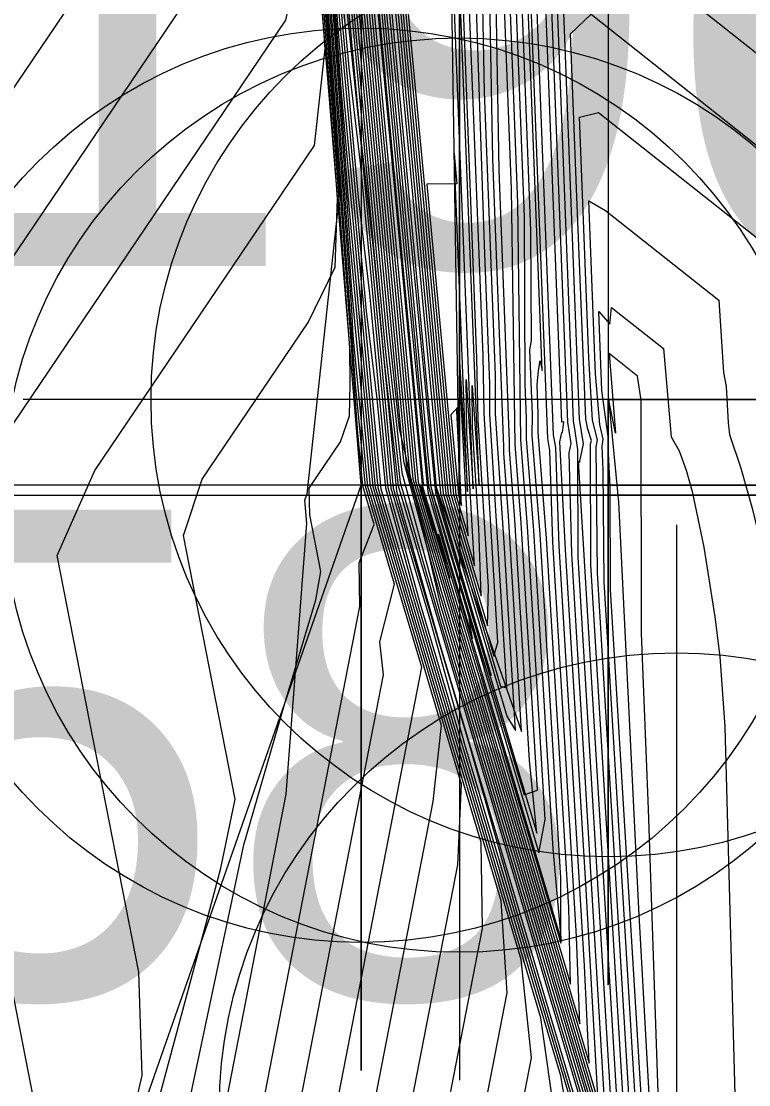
# Model space of a CAD drawing. Extents: x 2356077 to 2359823, y 225951 to 227822.
# Drawn here: x 2357570.59 to 2357574.31, y 226692.32 to 226697.77 of the extents above; entities that cross this region are included whole.
import ezdxf

# ---------------------------------------------------------------- set-up
doc = ezdxf.new("R2010")
doc.units = 0
for name, color, linetype in [('DTM Contours Major', 7, 'Continuous'), ('DTM Contours Minor', 7, 'Continuous'), ('Exist DTM Breakline Cogo Point CELL', 7, 'Continuous'), ('Exist DTM Breakline Underwater', 7, 'Continuous'), ('Exist DTM Breakline Underwater Cogo Point CELL', 7, 'Continuous'), ('Exist DTM Drainline', 7, 'Continuous'), ('Exist DTM Regular Point Underwater Cogo Elevation', 7, 'Continuous'), ('Exist DTM Regular Point Underwater Cogo Number', 7, 'Continuous'), ('Exist Structure Major Bridge WW', 7, 'Continuous'), ('Exist Structure Major Bridge WW Cogo Point CELL', 7, 'Continuous')]:
    doc.layers.add(name, color=color, linetype=linetype)

msp = doc.modelspace()

# ---------------------------------------------------------------- linework, layer by layer
at = {"layer": 'DTM Contours Major'}
for points in [[(2357569.6952, 226687.5092), (2357569.7956, 226688.1554), (2357569.9046, 226689.0551), (2357569.7217, 226690.1676), (2357568.8358, 226694.6905), (2357569.2991, 226695.5853), (2357571.6228, 226699.0235), (2357571.9559, 226699.9287), (2357571.7993, 226702.1208), (2357571.6412, 226704.3133), (2357572.0094, 226704.7473), (2357572.1879, 226704.9813), (2357574.3625, 226708.7397), (2357585.2277, 226727.2505)], [(2357570.3364, 226686.5182), (2357571.4498, 226692.2452), (2357571.7272, 226693.5508), (2357571.9345, 226694.2691), (2357571.995, 226694.4706), (2357572.0964, 226694.8072), (2357572.121, 226694.9519), (2357572.0643, 226695.2416), (2357572.0621, 226695.3785), (2357572.223, 226695.6166), (2357572.269, 226695.7502), (2357572.2724, 226695.9142), (2357572.2702, 226696.0987), (2357571.9832, 226700.0775), (2357571.6756, 226704.294), (2357571.7525, 226704.4001), (2357572.3944, 226705.1547), (2357572.4375, 226705.2158), (2357572.4881, 226705.2762), (2357574.4156, 226708.5552), (2357583.6863, 226724.3529)], [(2357571.5297, 226687.7685), (2357572.6968, 226693.772), (2357572.7403, 226694.1618), (2357572.3759, 226695.3869), (2357572.2808, 226696.396), (2357571.8946, 226701.6785), (2357571.8062, 226702.9826), (2357571.7106, 226704.2932), (2357571.8251, 226704.4416), (2357572.4201, 226705.1356), (2357572.627, 226705.3821), (2357572.6149, 226705.3773), (2357572.8917, 226705.7079), (2357573.0229, 226705.907), (2357582.3731, 226721.8401)], [(2357571.8894, 226685.1522), (2357572.7692, 226689.2565), (2357573.3265, 226692.1228), (2357573.2494, 226692.6641), (2357572.6031, 226694.8367), (2357572.4542, 226695.3782), (2357572.4105, 226695.8379), (2357572.3559, 226696.2871), (2357572.1962, 226698.0228), (2357571.9689, 226701.1383), (2357571.9491, 226701.4974), (2357571.7455, 226704.2925), (2357571.8976, 226704.4831), (2357572.6796, 226705.395), (2357572.8174, 226705.5687), (2357573.3009, 226706.1462), (2357573.4482, 226706.3568), (2357581.0691, 226719.3431)], [(2357572.0534, 226702.2816), (2357572.5702, 226696.7698), (2357572.7091, 226695.3556), (2357573.2283, 226693.6103), (2357573.1909, 226693.9819), (2357573.1164, 226695.2177), (2357573.0879, 226695.5761), (2357573.0893, 226695.618), (2357573.0363, 226697.01), (2357573.0123, 226698.3688), (2357572.8419, 226702.7913)], [(2357571.9893, 226702.3393), (2357572.6436, 226695.3622), (2357572.6333, 226695.3899), (2357572.955, 226694.3357), (2357573.401, 226692.8365), (2357573.3925, 226693.2297), (2357573.2784, 226695.123), (2357573.2349, 226695.6662), (2357573.2358, 226695.7623), (2357573.2297, 226695.9085), (2357573.2365, 226695.983), (2357573.2461, 226696.0318), (2357573.2557, 226695.9815), (2357573.0746, 226700.6787), (2357573.1591, 226701.3997), (2357576.7156, 226698.5812)], [(2357571.9801, 226701.9416), (2357572.0584, 226700.8684), (2357572.5608, 226695.4861), (2357572.7349, 226694.8622), (2357573.6322, 226691.8473), (2357573.4406, 226695.025), (2357573.4383, 226695.5759), (2357573.4236, 226695.683), (2357573.4169, 226695.7225), (2357573.3077, 226698.5555), (2357573.3973, 226698.843), (2357575.3782, 226697.2707), (2357575.3881, 226697.2073), (2357575.3045, 226697.1001), (2357575.3909, 226697.1575), (2357575.3847, 226695.9938), (2357575.3993, 226695.5876), (2357575.5691, 226695.1425), (2357575.6579, 226694.4031), (2357575.6644, 226693.6334), (2357576.15, 226693.5565), (2357576.3443, 226693.4328)], [(2357571.9529, 226701.8365), (2357572.1275, 226699.4435), (2357572.4453, 226696.0256), (2357572.5173, 226695.3903), (2357573.6269, 226691.6499)], [(2357572.7746, 226695.3489), (2357572.9758, 226694.6725), (2357572.981, 226694.8712), (2357572.9272, 226695.7287), (2357572.9216, 226696.0455), (2357572.8198, 226698.6859), (2357572.7655, 226700.2154), (2357572.7509, 226700.9173), (2357572.7451, 226701.0009), (2357572.7459, 226700.6117), (2357572.2927, 226700.488), (2357572.7746, 226695.3489)], [(2357573.8431, 226690.9412), (2357573.6068, 226694.8598), (2357573.605, 226695.3877), (2357573.5941, 226695.5913), (2357573.5964, 226695.6323), (2357573.5622, 226695.8795), (2357573.5466, 226696.285), (2357573.6028, 226696.2199), (2357573.6112, 226696.3056), (2357573.8771, 226696.0949), (2357573.9178, 226695.6418), (2357573.9581, 226695.5698), (2357573.9943, 226695.4718), (2357574.0254, 226695.3613), (2357574.0851, 226695.0773), (2357574.141, 226694.7192), (2357574.1672, 226694.5162), (2357574.193, 226694.1557), (2357574.2575, 226691.7654)]]:
    msp.add_lwpolyline(points, dxfattribs=at)
at = {"layer": 'DTM Contours Minor'}
for points in [[(2357569.6505, 226686.5934), (2357569.9436, 226687.9567), (2357570.0895, 226688.6582), (2357570.2234, 226689.3781), (2357570.3472, 226690.1739), (2357570.2091, 226691.086), (2357569.4814, 226694.8009), (2357569.8517, 226695.5439), (2357571.773, 226698.3868), (2357572.0187, 226699.1627), (2357571.8343, 226701.7363), (2357571.647, 226704.3114), (2357572.0342, 226704.7676), (2357572.2226, 226704.9976), (2357572.2691, 226705.0648), (2357574.3652, 226708.6893), (2357584.7169, 226726.3291)], [(2357569.5839, 226685.5807), (2357570.0991, 226688.2307), (2357570.4769, 226689.8187), (2357570.6511, 226690.6009), (2357570.7882, 226691.2858), (2357570.696, 226692.007), (2357570.1237, 226694.9285), (2357570.4131, 226695.5156), (2357571.9422, 226697.7782), (2357572.0816, 226698.3967), (2357571.8698, 226701.3459), (2357571.6538, 226704.3062), (2357572.2536, 226705.0167), (2357572.1673, 226704.9233), (2357572.1987, 226704.9608), (2357573.1649, 226706.5397), (2357572.6908, 226705.7811), (2357584.4622, 226725.8401)], [(2357569.8169, 226685.8014), (2357570.6617, 226690.1467), (2357571.0789, 226691.8236), (2357571.2051, 226692.3678), (2357571.1888, 226692.8977), (2357570.7705, 226695.033), (2357570.9631, 226695.4704), (2357572.0889, 226697.1361), (2357572.1444, 226697.6307), (2357571.9053, 226700.955), (2357571.661, 226704.3032), (2357571.7897, 226704.4607), (2357572.1939, 226704.9354), (2357572.2755, 226705.0425), (2357572.3227, 226705.0988), (2357584.2043, 226725.3457)], [(2357570.0699, 226686.1254), (2357571.0444, 226691.1376), (2357571.2916, 226692.2442), (2357571.5067, 226693.0463), (2357571.6083, 226693.4307), (2357571.6824, 226693.7847), (2357571.4174, 226695.1371), (2357571.5128, 226695.4247), (2357572.0558, 226696.2282), (2357572.1955, 226696.5122), (2357572.2073, 226696.8647), (2357571.9416, 226700.5529), (2357571.6683, 226704.2994), (2357571.7383, 226704.3921), (2357572.1014, 226704.8197), (2357572.4531, 226705.2397), (2357574.3868, 226708.5612), (2357583.9425, 226724.8444)], [(2357570.5365, 226686.5703), (2357571.9441, 226693.8105), (2357572.0494, 226695.1985), (2357572.0395, 226695.3167), (2357572.0519, 226695.3499), (2357572.2172, 226696.8782), (2357571.8931, 226701.3189), (2357571.7971, 226702.7257), (2357571.6825, 226704.2948), (2357571.7671, 226704.4085), (2357572.3319, 226705.0699), (2357572.366, 226705.1203), (2357572.5644, 226705.3573), (2357572.6891, 226705.5582), (2357583.4215, 226723.8467)], [(2357570.6981, 226686.425), (2357572.3212, 226694.7722), (2357572.3177, 226694.9964), (2357572.3953, 226695.1934), (2357572.3365, 226695.3911), (2357572.3118, 226695.6628), (2357571.8943, 226701.3965), (2357571.7953, 226702.8443), (2357571.6894, 226704.2962), (2357571.7817, 226704.4169), (2357572.3913, 226705.1308), (2357572.4285, 226705.1849), (2357572.6463, 226705.445), (2357572.7723, 226705.6451), (2357583.1581, 226723.3429)], [(2357570.9375, 226686.6869), (2357572.4431, 226694.4218), (2357572.4247, 226694.5904), (2357572.4991, 226694.8871), (2357572.3496, 226695.3898), (2357572.2996, 226695.912), (2357571.8941, 226701.4939), (2357571.7991, 226702.8889), (2357571.6965, 226704.2949), (2357571.7961, 226704.4251), (2357572.4537, 226705.1953), (2357572.4906, 226705.249), (2357572.7281, 226705.5326), (2357572.8554, 226705.7315), (2357582.8962, 226722.8415)], [(2357571.1782, 226686.9545), (2357571.4943, 226688.5643), (2357572.6383, 226694.4619), (2357572.3627, 226695.3884), (2357572.2874, 226696.1616), (2357572.2804, 226696.2953), (2357571.8943, 226701.5876), (2357571.8027, 226702.935), (2357571.7035, 226704.2939), (2357571.8106, 226704.4334), (2357572.5255, 226705.2709), (2357572.5527, 226705.3131), (2357572.8099, 226705.6202), (2357572.9389, 226705.8189), (2357582.6345, 226722.3407)], [(2357571.6604, 226687.4937), (2357571.7771, 226688.0638), (2357572.8239, 226693.4478), (2357572.8422, 226693.8619), (2357572.389, 226695.3854), (2357572.2711, 226696.637), (2357571.8953, 226701.7655), (2357571.8096, 226703.0315), (2357571.7176, 226704.2927), (2357571.8395, 226704.4499), (2357572.4719, 226705.1873), (2357572.9247, 226705.7296), (2357572.6773, 226705.4418), (2357572.9735, 226705.7955), (2357573.1074, 226705.9959), (2357582.1118, 226721.3399)], [(2357571.9015, 226687.7634), (2357572.0247, 226688.3593), (2357572.9504, 226693.121), (2357572.9441, 226693.5622), (2357572.4023, 226695.3836), (2357572.2616, 226696.8771), (2357572.0652, 226699.5314), (2357571.8964, 226701.8453), (2357571.8129, 226703.0812), (2357571.7246, 226704.2924), (2357571.854, 226704.4582), (2357572.5172, 226705.2357), (2357573.1583, 226706.0012), (2357574.6209, 226708.5201), (2357581.8508, 226720.8401)], [(2357571.4736, 226684.9218), (2357572.1426, 226688.0331), (2357572.2723, 226688.6556), (2357573.0763, 226692.7911), (2357573.046, 226693.2626), (2357572.4157, 226695.3813), (2357572.2522, 226697.1163), (2357572.2241, 226697.4489), (2357571.8989, 226701.9062), (2357571.8163, 226703.1314), (2357571.7316, 226704.2923), (2357571.8685, 226704.4665), (2357572.5756, 226705.291), (2357572.8026, 226705.5713), (2357573.1372, 226705.9709), (2357573.2773, 226706.1755), (2357581.5899, 226720.3406)], [(2357571.6814, 226685.0367), (2357572.3839, 226688.3035), (2357572.5204, 226688.954), (2357573.2017, 226692.4584), (2357573.1477, 226692.9632), (2357572.4304, 226695.3744), (2357572.2428, 226697.3546), (2357572.2102, 226697.7361), (2357571.9081, 226701.8769), (2357571.8196, 226703.1818), (2357571.7385, 226704.2924), (2357571.883, 226704.4748), (2357572.6276, 226705.343), (2357572.8655, 226705.6363), (2357573.2191, 226706.0586), (2357573.3627, 226706.266), (2357581.3294, 226719.8416)], [(2357572.0974, 226685.2682), (2357573.0195, 226689.566), (2357573.4507, 226691.7843), (2357573.351, 226692.3654), (2357572.6299, 226694.7893), (2357572.4664, 226695.3802), (2357572.3729, 226696.3772), (2357572.3141, 226696.8708), (2357572.1823, 226698.3092), (2357571.9658, 226701.2765), (2357571.9072, 226702.1715), (2357571.7525, 226704.2927), (2357571.9121, 226704.4915), (2357572.7316, 226705.4472), (2357572.8691, 226705.6205), (2357573.3828, 226706.2339), (2357573.5339, 226706.4478), (2357580.8092, 226718.8451)], [(2357580.5496, 226718.3478), (2357573.6198, 226706.5391), (2357573.4646, 226706.3216), (2357572.9231, 226705.6749), (2357572.7839, 226705.4995), (2357571.9266, 226704.4998), (2357571.7594, 226704.293), (2357571.9024, 226702.3327), (2357571.9631, 226701.4092), (2357572.1684, 226698.5952), (2357572.2647, 226697.5364), (2357572.3245, 226697.0315), (2357572.4794, 226695.3797), (2357572.6744, 226694.7237), (2357572.8579, 226694.0658), (2357573.4525, 226692.0669), (2357573.5742, 226691.4418), (2357573.2718, 226689.8865), (2357572.3056, 226685.3848)], [(2357580.2904, 226717.8512), (2357573.7057, 226706.6305), (2357573.5465, 226706.4093), (2357572.9783, 226705.7308), (2357572.8366, 226705.5523), (2357571.9411, 226704.5081), (2357571.7664, 226704.2934), (2357571.9005, 226702.4543), (2357571.9623, 226701.516), (2357572.1546, 226698.8806), (2357572.206, 226698.3011), (2357572.328, 226697.1322), (2357572.4925, 226695.3786), (2357572.88, 226694.0722), (2357573.1217, 226693.2216), (2357573.5541, 226691.7681), (2357573.6962, 226691.092), (2357573.5277, 226690.2251), (2357572.5141, 226685.5027)], [(2357580.0317, 226717.3554), (2357573.7923, 226706.7231), (2357573.6284, 226706.4971), (2357573.0349, 226705.7882), (2357572.8915, 226705.6078), (2357571.9557, 226704.5166), (2357571.7733, 226704.2945), (2357571.9739, 226701.5447), (2357572.0177, 226700.8525), (2357572.1408, 226699.1648), (2357572.3167, 226697.2591), (2357572.3902, 226696.6083), (2357572.5093, 226695.3639), (2357572.7273, 226694.59), (2357573.658, 226691.4617), (2357573.8069, 226690.6834), (2357573.2659, 226688.1494), (2357572.723, 226685.6229)], [(2357572.7353, 226695.3529), (2357573.0754, 226694.2097), (2357573.1191, 226694.1358), (2357573.0626, 226695.0733), (2357573.0162, 226695.7612), (2357573.017, 226695.9583), (2357572.9597, 226697.4107), (2357572.9312, 226698.9042), (2357572.7435, 226703.7741), (2357572.6854, 226704.9049), (2357572.6672, 226704.9343), (2357572.6501, 226704.8989), (2357572.6348, 226704.8019), (2357572.6218, 226704.6463), (2357572.6118, 226704.4353), (2357571.9209, 226704.0381), (2357572.7353, 226695.3529)], [(2357572.7484, 226695.3516), (2357573.0422, 226694.364), (2357573.0746, 226694.3546), (2357572.9875, 226695.7599), (2357572.988, 226695.9132), (2357572.9596, 226696.6273), (2357572.863, 226699.5118), (2357572.8742, 226699.5974), (2357572.7487, 226702.8544), (2357572.7053, 226703.6036), (2357572.6934, 226703.6146), (2357572.6826, 226703.572), (2357572.6734, 226703.4782), (2357572.6613, 226703.147), (2357572.0448, 226702.8547), (2357572.7484, 226695.3516)], [(2357572.0459, 226702.5), (2357572.713, 226695.3859), (2357572.7087, 226695.3822), (2357572.9946, 226694.4181), (2357572.7127, 226695.3845), (2357573.1506, 226694.1317), (2357573.0839, 226695.2375), (2357573.0587, 226695.5577), (2357573.0601, 226695.5916), (2357573.0032, 226697.0677), (2357572.9764, 226698.5163), (2357572.7952, 226703.2162)], [(2357571.9837, 226702.7473), (2357572.6738, 226695.3888), (2357572.7748, 226695.0289), (2357572.8997, 226694.6089), (2357572.8818, 226694.7101), (2357573.2392, 226693.5087), (2357573.2715, 226693.6808), (2357573.181, 226695.182), (2357573.1474, 226695.626), (2357573.1317, 226696.8418), (2357572.9349, 226701.9491)], [(2357571.977, 226702.6803), (2357572.5446, 226696.6281), (2357572.6698, 226695.3595), (2357573.3556, 226693.0542), (2357573.3119, 226693.5304), (2357573.2135, 226695.1624), (2357573.1755, 226695.6321), (2357573.1762, 226695.7379), (2357573.1688, 226695.9117), (2357573.1647, 226696.7704), (2357572.9814, 226701.5259)], [(2357571.9839, 226702.4693), (2357572.6466, 226695.4017), (2357572.6517, 226695.3945), (2357572.643, 226695.3872), (2357572.7825, 226694.9173), (2357572.7249, 226695.1424), (2357573.3512, 226693.0468), (2357573.3522, 226693.38), (2357573.2459, 226695.1427), (2357573.2051, 226695.6499), (2357573.2059, 226695.757), (2357573.1924, 226696.0876), (2357573.2015, 226696.136), (2357573.1977, 226696.6992), (2357573.028, 226701.1024), (2357573.1073, 226701.9143), (2357576.9651, 226698.8571)], [(2357572.0603, 226702.069), (2357572.6848, 226695.3863), (2357572.958, 226694.4558), (2357572.6923, 226695.362), (2357573.163, 226693.8075), (2357573.2312, 226693.8312), (2357573.1486, 226695.2011), (2357573.1178, 226695.6036), (2357573.0987, 226696.9141), (2357572.8883, 226702.3721)], [(2357572.7615, 226695.3503), (2357573.009, 226694.5183), (2357573.0293, 226694.5883), (2357572.9586, 226695.7636), (2357572.9536, 226696.0593), (2357572.8513, 226698.6523), (2357572.7982, 226700.7841), (2357572.7469, 226702.0911), (2357572.7252, 226702.3022), (2357572.7188, 226702.2949), (2357572.7095, 226702.1535), (2357572.7066, 226701.8555), (2357572.1688, 226701.6713), (2357572.7615, 226695.3503)], [(2357571.9507, 226701.9619), (2357572.1136, 226699.7296), (2357572.452, 226696.0933), (2357572.5287, 226695.4081), (2357572.7331, 226694.697), (2357573.5914, 226691.812)], [(2357572.0053, 226701.9785), (2357572.6198, 226695.4105), (2357572.697, 226695.1603), (2357572.6306, 226695.3728), (2357573.4491, 226692.632), (2357573.4328, 226693.0797), (2357573.3108, 226695.1032), (2357573.2961, 226695.572), (2357573.2848, 226695.634), (2357573.0693, 226701.2246), (2357573.7927, 226700.424), (2357576.4552, 226698.314)], [(2357572.0181, 226701.7079), (2357572.6062, 226695.4169), (2357573.4962, 226692.4312), (2357573.4731, 226692.93), (2357573.3433, 226695.0836), (2357573.3263, 226695.587), (2357573.3143, 226695.6529), (2357573.1193, 226700.7113), (2357573.7832, 226699.9579), (2357576.1881, 226698.0521), (2357576.1654, 226697.9895), (2357576.1504, 226697.9624), (2357576.2657, 226697.9896), (2357576.2734, 226697.5403), (2357576.2715, 226697.179), (2357576.3803, 226696.9639)], [(2357572.0313, 226701.431), (2357572.5924, 226695.4262), (2357573.5424, 226692.2329), (2357573.479, 226693.3509), (2357573.3757, 226695.064), (2357573.3473, 226695.6165), (2357573.3574, 226695.6645), (2357573.3609, 226695.6652), (2357573.3666, 226695.7188), (2357573.3566, 226695.7181), (2357573.2144, 226699.4063), (2357573.3085, 226699.8606), (2357575.9165, 226697.7938), (2357575.8831, 226697.7392), (2357575.8543, 226697.7021), (2357575.9713, 226697.7407), (2357575.9773, 226697.7025), (2357575.9759, 226696.7856), (2357576.0577, 226696.5197), (2357576.2464, 226696.1756), (2357576.2502, 226695.3877), (2357576.2717, 226694.8065), (2357577.0092, 226694.6897)], [(2357572.0448, 226701.1507), (2357572.5778, 226695.4429), (2357573.5882, 226692.0365), (2357573.4081, 226695.0446), (2357573.3938, 226695.5596), (2357573.4039, 226695.6078), (2357573.3869, 226695.7173), (2357573.2611, 226698.9814), (2357573.3547, 226699.3503), (2357575.6418, 226697.5379), (2357575.5538, 226697.4414), (2357575.6765, 226697.4945), (2357575.6858, 226697.4323), (2357575.6803, 226696.3914), (2357575.7302, 226696.0645), (2357575.9083, 226695.6734), (2357575.9541, 226694.8998), (2357575.9635, 226694.2207), (2357576.5713, 226694.1244)], [(2357572.0721, 226700.5846), (2357572.5449, 226695.5175), (2357572.7292, 226694.8384), (2357573.6747, 226691.6604), (2357573.4421, 226695.5177), (2357573.4479, 226695.5097), (2357573.4673, 226695.6061), (2357573.4476, 226695.7327), (2357573.3544, 226698.13)], [(2357572.0858, 226700.3007), (2357572.4681, 226696.1979), (2357572.5227, 226695.6826), (2357572.7326, 226694.7843), (2357573.7167, 226691.4824), (2357573.5053, 226694.9879), (2357573.503, 226695.6055), (2357573.5088, 226695.6235), (2357573.4898, 226695.6816), (2357573.4805, 226695.7329), (2357573.4315, 226696.9152), (2357573.4009, 226697.7088), (2357573.5069, 226697.809), (2357574.6197, 226696.9272)], [(2357572.0997, 226700.0152), (2357572.4599, 226696.1472), (2357572.5368, 226695.4594), (2357572.7336, 226694.7381), (2357573.7589, 226691.301), (2357573.5392, 226694.9443), (2357573.5325, 226695.5916), (2357573.5398, 226695.6276), (2357573.5144, 226695.7278), (2357573.4952, 226696.047), (2357573.4476, 226697.281), (2357573.5447, 226697.3055), (2357574.3872, 226696.6378)], [(2357572.7877, 226695.3476), (2357572.9427, 226694.8268), (2357572.9314, 226695.1744), (2357572.8985, 226695.6903), (2357572.8974, 226695.9053), (2357572.9334, 226695.3904), (2357572.765, 226699.6995), (2357572.7773, 226699.373), (2357572.4167, 226699.3046), (2357572.7877, 226695.3476)], [(2357572.8008, 226695.3463), (2357572.9095, 226694.9811), (2357572.8699, 226695.6611), (2357572.8658, 226695.9356), (2357572.903, 226695.3763), (2357572.7849, 226698.3981), (2357572.7876, 226698.3681), (2357572.8016, 226698.148), (2357572.5406, 226698.1212), (2357572.8008, 226695.3463)], [(2357573.4463, 226698.3305), (2357574.8436, 226697.2233), (2357575.0946, 226696.953), (2357575.0244, 226696.7948), (2357575.0502, 226696.7845), (2357575.0683, 226696.7615), (2357575.0809, 226696.7257), (2357575.0893, 226696.6756), (2357575.0945, 226696.6079), (2357575.1936, 226695.8857), (2357575.3703, 226695.4952), (2357575.3598, 226693.5438), (2357575.7063, 226692.9921), (2357575.9688, 226693.0027), (2357575.9446, 226692.9001), (2357575.9523, 226692.8192), (2357575.9794, 226692.7492), (2357576.0197, 226692.684), (2357576.5502, 226692.0514)], [(2357572.8139, 226695.345), (2357572.8763, 226695.1353), (2357572.8356, 226695.9222), (2357572.8317, 226696.0262), (2357572.8726, 226695.3622), (2357572.8048, 226697.0968), (2357572.8073, 226697.0725), (2357572.8186, 226696.9398), (2357572.6646, 226696.9378), (2357572.8139, 226695.345)], [(2357573.8011, 226691.1199), (2357573.5733, 226694.8983), (2357573.5688, 226695.4705), (2357573.5637, 226695.594), (2357573.569, 226695.631), (2357573.5515, 226695.7051), (2357573.5286, 226695.966), (2357573.4945, 226696.8519), (2357573.5808, 226696.8032), (2357574.1619, 226696.3427), (2357574.1858, 226695.9716), (2357574.1997, 226695.8996), (2357574.2088, 226695.7139), (2357574.2156, 226695.6543), (2357574.275, 226695.4821), (2357574.3326, 226695.2769), (2357574.3884, 226695.0429), (2357574.4424, 226694.784), (2357574.4844, 226694.4909), (2357574.4824, 226694.1131), (2357574.5267, 226693.7822), (2357574.4862, 226693.296), (2357574.5187, 226692.0899)], [(2357573.7444, 226695.9537), (2357573.5988, 226696.0691), (2357573.6316, 226695.6605), (2357573.5968, 226695.8383), (2357573.6479, 226695.3071), (2357573.7496, 226693.2227), (2357573.8393, 226691.6257), (2357573.8596, 226691.3377), (2357573.8725, 226691.2211), (2357573.8769, 226691.2892), (2357573.8649, 226691.8785), (2357573.8003, 226693.7333), (2357573.7643, 226694.6348), (2357573.7637, 226695.8298), (2357573.7444, 226695.9537)], [(2357572.827, 226695.3437), (2357572.8431, 226695.2896), (2357572.8193, 226695.7752), (2357572.8247, 226695.7954), (2357572.8265, 226695.7975), (2357572.7885, 226695.7544), (2357572.827, 226695.3437)]]:
    msp.add_lwpolyline(points, dxfattribs=at)
at = {"layer": 'Exist DTM Breakline Cogo Point CELL'}
for points in [[(2357573.595, 226698.833), (2357573.595, 226692.833), (2357573.595, 226695.833), (2357576.595, 226695.833), (2357570.595, 226695.833)], [(2357573.944, 226695.191), (2357573.944, 226689.191), (2357573.944, 226692.191), (2357576.944, 226692.191), (2357570.944, 226692.191)]]:
    msp.add_lwpolyline(points, dxfattribs=at)
for centre in [(2357573.595, 226695.833), (2357573.944, 226692.191)]:
    msp.add_circle(centre, 2.344, dxfattribs=at)
at = {"layer": 'Exist DTM Breakline Underwater'}
msp.add_lwpolyline([(2357673.929, 226512.255), (2357589.669, 226638.544), (2357567.907, 226682.757), (2357572.328, 226695.394), (2357571.596, 226704.314), (2357587.31, 226731.137), (2357591.456, 226734.989), (2357599.673, 226759.537)], dxfattribs=at)
at = {"layer": 'Exist DTM Breakline Underwater Cogo Point CELL'}
msp.add_lwpolyline([(2357572.328, 226698.394), (2357572.328, 226692.394), (2357572.328, 226695.394), (2357575.328, 226695.394), (2357569.328, 226695.394)], dxfattribs=at)
msp.add_circle((2357572.328, 226695.394), 2.344, dxfattribs=at)
at = {"layer": 'Exist DTM Drainline'}
msp.add_spline([(2357699.586, 226858.192), (2357670.366, 226820.782), (2357623.327, 226796.892), (2357587.218, 226772.268), (2357568.803, 226744.252), (2357555.19, 226717.62), (2357555.017, 226695.126), (2357553.473, 226672.759), (2357563.697, 226642.736), (2357576.526, 226627.993), (2357663.798, 226499.169), (2357732.721, 226415.647), (2357803.211, 226342.215), (2357874.586, 226264.309)], degree=3, dxfattribs=at)
at = {"layer": 'Exist Structure Major Bridge WW'}
msp.add_line((2357572.8316, 226695.3432), (2357572.6807, 226705.2101), dxfattribs=at)
at = {"layer": 'Exist Structure Major Bridge WW Cogo Point CELL'}
msp.add_lwpolyline([(2357569.8316, 226695.3432), (2357575.8316, 226695.3432), (2357572.8316, 226695.3432), (2357572.8316, 226698.3432), (2357572.8316, 226692.3432)], dxfattribs=at)
msp.add_circle((2357572.8316, 226695.3432), 2.344, dxfattribs=at)

# ---------------------------------------------------------------- texts
at = {"layer": 'Exist DTM Regular Point Underwater Cogo Elevation'}
msp.add_text('-3.58', height=2.5, dxfattribs=at).set_placement((2357565.869, 226692.768))
at = {"layer": 'Exist DTM Regular Point Underwater Cogo Number'}
msp.add_text('D1196', height=2.5, dxfattribs=at).set_placement((2357565.869, 226696.518))

doc.saveas('drawing.dxf')
